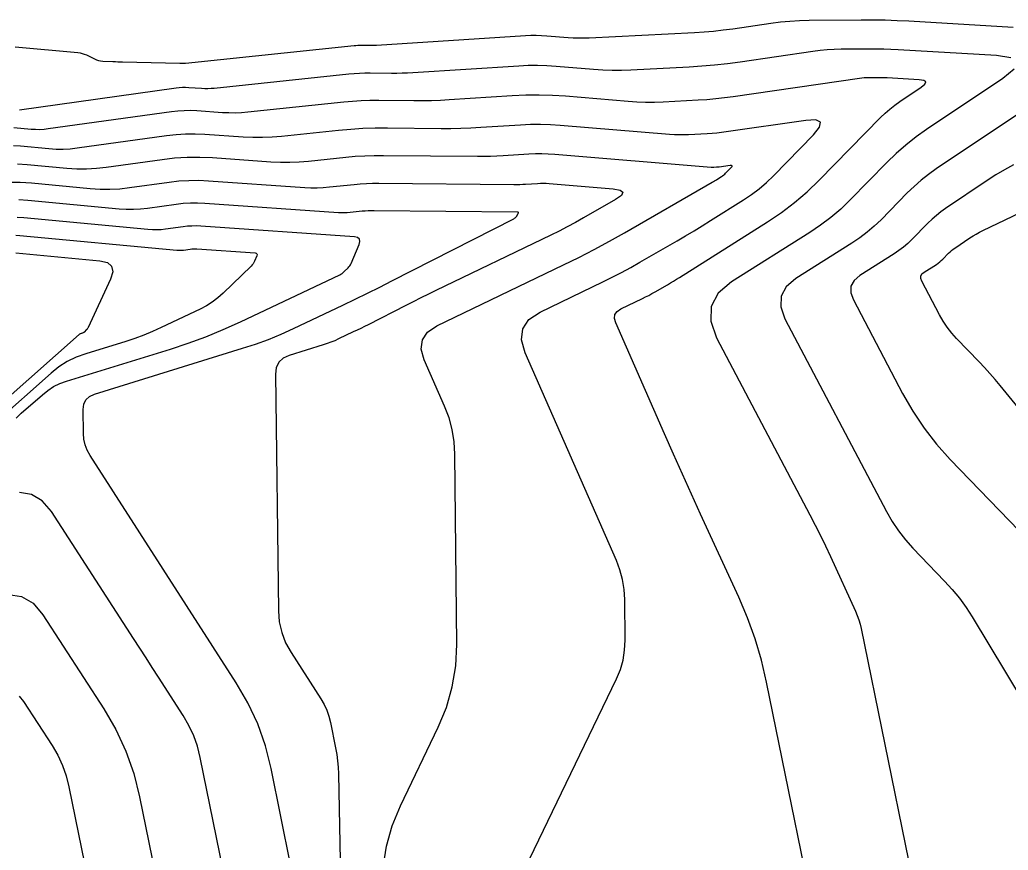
# Model space of a CAD drawing. Extents: x 1354696 to 1366163, y 660729 to 670380.
# Drawn here: x 1362919.2 to 1363001.2, y 664853.2 to 664922.1 of the extents above; entities that cross this region are included whole.
import ezdxf

# ---------------------------------------------------------------- set-up
doc = ezdxf.new("R2010")
doc.units = 0
doc.layers.add('R_Contours', color=7, linetype='Continuous')

msp = doc.modelspace()

# ---------------------------------------------------------------- linework, layer by layer
at = {"layer": 'R_Contours'}
for points in [[(1362918.855, 664919.85), (1362924.064, 664919.379), (1362924.247, 664919.355), (1362924.424, 664919.314), (1362924.597, 664919.256), (1362924.766, 664919.182), (1362925.431, 664918.855), (1362925.599, 664918.782), (1362925.773, 664918.728), (1362925.951, 664918.692), (1362926.133, 664918.675), (1362926.97, 664918.64), (1362927.171, 664918.632), (1362927.372, 664918.625), (1362927.573, 664918.619), (1362927.775, 664918.614), (1362932.513, 664918.51), (1362932.553, 664918.509), (1362932.594, 664918.507), (1362932.635, 664918.505), (1362932.675, 664918.503), (1362932.838, 664918.491), (1362932.878, 664918.49), (1362932.919, 664918.489), (1362932.959, 664918.491), (1362933, 664918.494), (1362946.97, 664919.958), (1362947.125, 664919.972), (1362947.28, 664919.981), (1362947.436, 664919.987), (1362947.592, 664919.987), (1362948.215, 664919.982), (1362948.371, 664919.981), (1362948.526, 664919.984), (1362948.682, 664919.99), (1362948.838, 664919.999), (1362961.195, 664920.794), (1362961.636, 664920.814), (1362962.077, 664920.818), (1362962.518, 664920.806), (1362962.959, 664920.778), (1362964.722, 664920.632), (1362965.162, 664920.603), (1362965.603, 664920.589), (1362966.045, 664920.589), (1362966.486, 664920.604), (1362975.208, 664921.048), (1362976.005, 664921.097), (1362976.799, 664921.166), (1362977.593, 664921.253), (1362978.384, 664921.358), (1362981.546, 664921.818), (1362982.337, 664921.919), (1362983.131, 664921.993), (1362983.926, 664922.041), (1362984.724, 664922.061), (1362989.052, 664922.1), (1362990.039, 664922.1), (1362991.026, 664922.084), (1362992.013, 664922.051), (1362992.999, 664922.002), (1363001.638, 664921.496)], [(1362919.209, 664914.641), (1362932.215, 664916.459), (1362932.477, 664916.489), (1362932.739, 664916.505), (1362933.002, 664916.507), (1362933.265, 664916.495), (1362934.319, 664916.422), (1362934.583, 664916.409), (1362934.846, 664916.408), (1362935.109, 664916.419), (1362935.372, 664916.44), (1362946.542, 664917.611), (1362946.983, 664917.651), (1362947.424, 664917.678), (1362947.866, 664917.692), (1362948.308, 664917.695), (1362950.079, 664917.678), (1362950.522, 664917.678), (1362950.964, 664917.686), (1362951.406, 664917.702), (1362951.848, 664917.726), (1362960.649, 664918.293), (1362961.423, 664918.328), (1362962.196, 664918.336), (1362962.969, 664918.314), (1362963.742, 664918.265), (1362966.834, 664918.009), (1362967.607, 664917.958), (1362968.381, 664917.933), (1362969.155, 664917.933), (1362969.929, 664917.96), (1362974.761, 664918.205), (1362975.824, 664918.272), (1362976.884, 664918.363), (1362977.941, 664918.479), (1362978.996, 664918.62), (1362985.043, 664919.498), (1362985.627, 664919.573), (1362986.212, 664919.628), (1362986.799, 664919.663), (1362987.388, 664919.678), (1362989.745, 664919.699), (1362990.334, 664919.699), (1362990.923, 664919.69), (1362991.512, 664919.67), (1362992.1, 664919.641), (1363000.261, 664919.162), (1363001.461, 664918.974)], [(1363001.723, 664918.014), (1363000.785, 664917.242), (1362994.473, 664913.003), (1362993.591, 664912.378), (1362992.744, 664911.71), (1362991.933, 664911), (1362991.157, 664910.248), (1362988.124, 664907.153), (1362987.346, 664906.404), (1362986.529, 664905.704), (1362985.671, 664905.053), (1362984.775, 664904.45), (1362978.294, 664900.363), (1362977.178, 664899.417), (1362976.598, 664898.328), (1362976.556, 664897.094), (1362977.05, 664895.717), (1362984.789, 664881.028), (1362985.231, 664880.176), (1362985.661, 664879.318), (1362986.079, 664878.454), (1362986.486, 664877.585), (1362988.573, 664873.043), (1362988.722, 664872.695), (1362988.849, 664872.339), (1362988.956, 664871.977), (1362989.042, 664871.608), (1362994.918, 664842.739)], [(1362986.124, 664842.933), (1362981.193, 664867.161), (1362980.769, 664868.976), (1362980.244, 664870.757), (1362979.616, 664872.505), (1362978.887, 664874.22), (1362975.726, 664881.097), (1362974.968, 664882.754), (1362974.218, 664884.414), (1362973.475, 664886.076), (1362972.738, 664887.742), (1362968.683, 664896.963), (1362968.581, 664897.329), (1362968.618, 664897.644), (1362968.794, 664897.907), (1362969.11, 664898.118), (1362970.89, 664898.975), (1362971.156, 664899.106), (1362971.419, 664899.242), (1362971.68, 664899.382), (1362971.938, 664899.528), (1362972.965, 664900.119), (1362973.221, 664900.268), (1362973.475, 664900.42), (1362973.728, 664900.574), (1362973.979, 664900.731), (1362981.272, 664905.33), (1362982.42, 664906.102), (1362983.518, 664906.936), (1362984.565, 664907.832), (1362985.561, 664908.792), (1362990.656, 664913.99), (1362991.03, 664914.353), (1362991.422, 664914.695), (1362991.83, 664915.017), (1362992.255, 664915.318), (1362994.017, 664916.502), (1362994.321, 664916.752), (1362994.394, 664916.939), (1362994.236, 664917.063), (1362993.847, 664917.124), (1362991.202, 664917.279), (1362991.011, 664917.289), (1362990.82, 664917.295), (1362990.629, 664917.298), (1362990.438, 664917.298), (1362989.674, 664917.291), (1362989.483, 664917.287), (1362989.293, 664917.275), (1362989.103, 664917.257), (1362988.914, 664917.233), (1362978.415, 664915.708), (1362977.694, 664915.612), (1362976.971, 664915.533), (1362976.246, 664915.47), (1362975.52, 664915.425), (1362972.611, 664915.277), (1362971.884, 664915.252), (1362971.157, 664915.251), (1362970.431, 664915.275), (1362969.705, 664915.323), (1362964.526, 664915.751), (1362963.421, 664915.822), (1362962.315, 664915.853), (1362961.209, 664915.843), (1362960.102, 664915.792), (1362954.859, 664915.454), (1362954.131, 664915.414), (1362953.402, 664915.387), (1362952.673, 664915.374), (1362951.943, 664915.374), (1362949.025, 664915.402), (1362948.295, 664915.398), (1362947.567, 664915.374), (1362946.84, 664915.329), (1362946.114, 664915.264), (1362938.167, 664914.431), (1362937.639, 664914.387), (1362937.109, 664914.366), (1362936.58, 664914.369), (1362936.05, 664914.394), (1362933.929, 664914.542), (1362933.4, 664914.565), (1362932.871, 664914.56), (1362932.343, 664914.528), (1362931.816, 664914.468), (1362921.611, 664913.042), (1362921.255, 664913.003), (1362920.898, 664912.984), (1362920.541, 664912.987), (1362920.184, 664913.01), (1362918.753, 664913.145)], [(1362955.478, 664839.92), (1362968.742, 664867.429), (1362969.062, 664868.2), (1362969.288, 664868.992), (1362969.421, 664869.806), (1362969.46, 664870.64), (1362969.429, 664874.019), (1362969.38, 664874.855), (1362969.247, 664875.673), (1362969.032, 664876.473), (1362968.733, 664877.255), (1362961.157, 664894.483), (1362960.857, 664895.554), (1362960.965, 664896.474), (1362961.481, 664897.243), (1362962.405, 664897.861), (1362967.612, 664900.367), (1362968.389, 664900.75), (1362969.158, 664901.147), (1362969.921, 664901.559), (1362970.675, 664901.984), (1362973.785, 664903.774), (1362974.481, 664904.179), (1362975.173, 664904.592), (1362975.86, 664905.011), (1362976.543, 664905.437), (1362979.268, 664907.155), (1362979.935, 664907.603), (1362980.572, 664908.087), (1362981.18, 664908.608), (1362981.758, 664909.165), (1362985.077, 664912.551), (1362985.595, 664913.194), (1362985.665, 664913.61), (1362985.288, 664913.798), (1362984.464, 664913.759), (1362977.834, 664912.796), (1362977.447, 664912.744), (1362977.058, 664912.702), (1362976.668, 664912.668), (1362976.278, 664912.644), (1362974.715, 664912.564), (1362974.324, 664912.551), (1362973.934, 664912.551), (1362973.544, 664912.563), (1362973.154, 664912.589), (1362964.081, 664913.34), (1362963.258, 664913.393), (1362962.434, 664913.415), (1362961.61, 664913.408), (1362960.786, 664913.37), (1362957.489, 664913.158), (1362956.665, 664913.112), (1362955.84, 664913.082), (1362955.014, 664913.067), (1362954.189, 664913.067), (1362949.741, 664913.109), (1362948.725, 664913.104), (1362947.711, 664913.07), (1362946.697, 664913.008), (1362945.686, 664912.916), (1362940.963, 664912.422), (1362940.168, 664912.356), (1362939.373, 664912.324), (1362938.577, 664912.328), (1362937.781, 664912.366), (1362934.593, 664912.588), (1362933.797, 664912.623), (1362933.002, 664912.616), (1362932.209, 664912.568), (1362931.417, 664912.478), (1362924.012, 664911.443), (1362923.426, 664911.378), (1362922.839, 664911.348), (1362922.251, 664911.352), (1362921.663, 664911.39), (1362919.308, 664911.613), (1362918.721, 664911.649)], [(1363002.163, 664914.362), (1362995.254, 664909.723), (1362994.62, 664909.273), (1362994.011, 664908.793), (1362993.427, 664908.282), (1362992.869, 664907.741), (1362990.687, 664905.515), (1362990.127, 664904.976), (1362989.539, 664904.472), (1362988.923, 664904.004), (1362988.278, 664903.57), (1362983.615, 664900.63), (1362982.812, 664899.95), (1362982.395, 664899.166), (1362982.364, 664898.278), (1362982.721, 664897.287), (1362991.142, 664881.302), (1362991.61, 664880.485), (1362992.132, 664879.707), (1362992.707, 664878.968), (1362993.336, 664878.268), (1362995.96, 664875.545), (1362996.595, 664874.848), (1362997.189, 664874.119), (1362997.74, 664873.358), (1362998.25, 664872.565), (1363008.106, 664856.242)], [(1363010.735, 664879.312), (1363000.564, 664891.765), (1363000.146, 664892.267), (1362999.717, 664892.761), (1362999.278, 664893.245), (1362998.83, 664893.72), (1362996.958, 664895.661), (1362996.55, 664896.116), (1362996.177, 664896.595), (1362995.838, 664897.1), (1362995.535, 664897.63), (1362994.061, 664900.429), (1362993.982, 664900.647), (1362993.989, 664900.842), (1362994.081, 664901.014), (1362994.258, 664901.164), (1362995.283, 664901.81), (1362995.425, 664901.906), (1362995.56, 664902.009), (1362995.69, 664902.12), (1362995.813, 664902.238), (1362996.293, 664902.728), (1362996.416, 664902.847), (1362996.544, 664902.959), (1362996.678, 664903.065), (1362996.817, 664903.164), (1362998.063, 664904), (1362998.321, 664904.167), (1362998.584, 664904.323), (1362998.853, 664904.471), (1362999.127, 664904.608), (1363013.363, 664911.436)], [(1362949.382, 664851.818), (1362949.655, 664853.558), (1362950.132, 664855.253), (1362950.815, 664856.904), (1362953.955, 664863.416), (1362954.64, 664865.066), (1362955.124, 664866.762), (1362955.408, 664868.502), (1362955.492, 664870.287), (1362955.346, 664886.057), (1362955.285, 664887.091), (1362955.121, 664888.104), (1362954.855, 664889.094), (1362954.485, 664890.062), (1362952.802, 664893.89), (1362952.551, 664894.784), (1362952.642, 664895.552), (1362953.073, 664896.194), (1362953.844, 664896.711), (1362964.334, 664901.76), (1362965.622, 664902.395), (1362966.898, 664903.053), (1362968.162, 664903.735), (1362969.413, 664904.44), (1362976.69, 664908.629), (1362976.786, 664908.685), (1362976.883, 664908.743), (1362976.978, 664908.801), (1362977.073, 664908.86), (1362977.453, 664909.099), (1362977.545, 664909.162), (1362977.634, 664909.229), (1362977.719, 664909.302), (1362977.799, 664909.379), (1362978.261, 664909.85), (1362978.333, 664909.94), (1362978.343, 664909.997), (1362978.29, 664910.024), (1362978.176, 664910.018), (1362977.253, 664909.884), (1362977.199, 664909.877), (1362977.145, 664909.871), (1362977.091, 664909.867), (1362977.037, 664909.863), (1362976.819, 664909.852), (1362976.765, 664909.85), (1362976.71, 664909.85), (1362976.656, 664909.852), (1362976.602, 664909.855), (1362963.621, 664910.929), (1362963.087, 664910.964), (1362962.553, 664910.978), (1362962.019, 664910.973), (1362961.485, 664910.949), (1362959.347, 664910.811), (1362958.813, 664910.782), (1362958.278, 664910.762), (1362957.743, 664910.752), (1362957.207, 664910.753), (1362949.412, 664910.826), (1362948.632, 664910.822), (1362947.853, 664910.796), (1362947.074, 664910.748), (1362946.297, 664910.678), (1362943.191, 664910.353), (1362942.415, 664910.288), (1362941.637, 664910.258), (1362940.859, 664910.261), (1362940.081, 664910.298), (1362935.233, 664910.636), (1362934.182, 664910.682), (1362933.134, 664910.673), (1362932.088, 664910.609), (1362931.043, 664910.491), (1362926.413, 664909.843), (1362925.597, 664909.753), (1362924.78, 664909.711), (1362923.962, 664909.717), (1362923.143, 664909.77), (1362919.864, 664910.08), (1362919.045, 664910.13)], [(1363001.681, 664910.068), (1363000.935, 664909.66), (1363000.205, 664909.225), (1362999.49, 664908.763), (1362996.036, 664906.443), (1362995.649, 664906.169), (1362995.277, 664905.876), (1362994.921, 664905.565), (1362994.581, 664905.234), (1362993.25, 664903.877), (1362992.909, 664903.548), (1362992.55, 664903.241), (1362992.174, 664902.955), (1362991.78, 664902.69), (1362988.936, 664900.897), (1362988.446, 664900.482), (1362988.192, 664900.004), (1362988.173, 664899.462), (1362988.391, 664898.858), (1362992.479, 664891.098), (1362993.321, 664889.627), (1362994.259, 664888.227), (1362995.295, 664886.897), (1362996.427, 664885.637), (1363003.768, 664878.02)], [(1362918.323, 664908.618), (1362919.272, 664908.624), (1362920.224, 664908.566), (1362925.081, 664908.107), (1362925.902, 664908.054), (1362926.722, 664908.048), (1362927.54, 664908.09), (1362928.358, 664908.18), (1362931.627, 664908.637), (1362932.445, 664908.73), (1362933.264, 664908.78), (1362934.085, 664908.787), (1362934.907, 664908.751), (1362942.877, 664908.196), (1362943.389, 664908.172), (1362943.902, 664908.169), (1362944.414, 664908.19), (1362944.925, 664908.232), (1362946.97, 664908.446), (1362947.482, 664908.493), (1362947.994, 664908.524), (1362948.508, 664908.541), (1362949.021, 664908.544), (1362960.226, 664908.438), (1362960.471, 664908.438), (1362960.716, 664908.442), (1362960.961, 664908.451), (1362961.206, 664908.465), (1362962.184, 664908.528), (1362962.428, 664908.539), (1362962.673, 664908.541), (1362962.917, 664908.535), (1362963.161, 664908.519), (1362968.46, 664908.081), (1362969.046, 664907.977), (1362969.274, 664907.794), (1362969.145, 664907.532), (1362968.659, 664907.189), (1362966.001, 664905.659), (1362965.333, 664905.282), (1362964.659, 664904.918), (1362963.978, 664904.567), (1362963.29, 664904.228), (1362953.767, 664899.644), (1362953.138, 664899.339), (1362952.511, 664899.03), (1362951.886, 664898.718), (1362951.262, 664898.403), (1362948.134, 664896.807), (1362947.83, 664896.653), (1362947.525, 664896.502), (1362947.219, 664896.353), (1362946.912, 664896.206), (1362945.682, 664895.622), (1362945.372, 664895.481), (1362945.058, 664895.353), (1362944.739, 664895.235), (1362944.416, 664895.129), (1362941.596, 664894.259), (1362941.091, 664894.027), (1362940.732, 664893.688), (1362940.52, 664893.243), (1362940.455, 664892.691), (1362940.7, 664873.078), (1362940.774, 664872.156), (1362940.972, 664871.271), (1362941.295, 664870.424), (1362941.742, 664869.613), (1362944.213, 664865.771), (1362944.482, 664865.308), (1362944.704, 664864.827), (1362944.881, 664864.327), (1362945.011, 664863.809), (1362945.441, 664861.697), (1362945.536, 664861.168), (1362945.607, 664860.636), (1362945.654, 664860.102), (1362945.676, 664859.564), (1362946.119, 664836.49)], [(1362941.714, 664852.037), (1362940.095, 664859.994), (1362939.621, 664861.875), (1362938.981, 664863.689), (1362938.174, 664865.435), (1362937.2, 664867.113), (1362925.071, 664885.97), (1362924.836, 664886.396), (1362924.667, 664886.842), (1362924.562, 664887.307), (1362924.523, 664887.792), (1362924.499, 664889.772), (1362924.552, 664890.223), (1362924.726, 664890.587), (1362925.019, 664890.864), (1362925.432, 664891.053), (1362937.729, 664894.849), (1362938.805, 664895.202), (1362939.866, 664895.593), (1362940.913, 664896.023), (1362941.944, 664896.49), (1362946.042, 664898.435), (1362947.065, 664898.924), (1362948.084, 664899.422), (1362949.099, 664899.926), (1362950.111, 664900.437), (1362960.221, 664905.594), (1362960.284, 664905.631), (1362960.34, 664905.674), (1362960.39, 664905.725), (1362960.435, 664905.782), (1362960.599, 664906.026), (1362960.626, 664906.079), (1362960.625, 664906.118), (1362960.594, 664906.141), (1362960.535, 664906.149), (1362948.631, 664906.261), (1362948.383, 664906.26), (1362948.136, 664906.252), (1362947.89, 664906.237), (1362947.643, 664906.214), (1362946.659, 664906.111), (1362946.412, 664906.091), (1362946.166, 664906.081), (1362945.919, 664906.082), (1362945.673, 664906.094), (1362934.582, 664906.866), (1362933.988, 664906.892), (1362933.394, 664906.887), (1362932.802, 664906.851), (1362932.21, 664906.784), (1362929.847, 664906.454), (1362929.256, 664906.388), (1362928.664, 664906.358), (1362928.071, 664906.362), (1362927.477, 664906.401), (1362919.897, 664907.117), (1362919.155, 664907.162)], [(1362918.937, 664889.064), (1362919.369, 664889.456), (1362921.117, 664891.002), (1362921.569, 664891.362), (1362922.051, 664891.668), (1362922.564, 664891.92), (1362923.106, 664892.119), (1362931.745, 664894.786), (1362933.225, 664895.271), (1362934.684, 664895.81), (1362936.123, 664896.4), (1362937.542, 664897.042), (1362945.792, 664900.957), (1362945.889, 664901.009), (1362945.982, 664901.068), (1362946.07, 664901.134), (1362946.153, 664901.207), (1362946.473, 664901.516), (1362946.548, 664901.597), (1362946.615, 664901.683), (1362946.672, 664901.776), (1362946.72, 664901.875), (1362947.394, 664903.454), (1362947.465, 664903.717), (1362947.423, 664903.912), (1362947.27, 664904.037), (1362947.003, 664904.094), (1362934.257, 664904.981), (1362933.89, 664904.997), (1362933.524, 664904.994), (1362933.158, 664904.972), (1362932.794, 664904.931), (1362931.336, 664904.727), (1362930.971, 664904.687), (1362930.606, 664904.668), (1362930.24, 664904.67), (1362929.874, 664904.694), (1362919.57, 664905.668), (1362919.038, 664905.7)], [(1362918.921, 664904.238), (1362919.242, 664904.218), (1362932.271, 664902.988), (1362932.409, 664902.979), (1362932.548, 664902.978), (1362932.686, 664902.985), (1362932.825, 664903), (1362933.377, 664903.077), (1362933.515, 664903.093), (1362933.654, 664903.101), (1362933.793, 664903.103), (1362933.932, 664903.096), (1362938.762, 664902.76), (1362938.863, 664902.739), (1362938.921, 664902.691), (1362938.937, 664902.617), (1362938.91, 664902.518), (1362938.718, 664902.067), (1362938.665, 664901.958), (1362938.602, 664901.856), (1362938.529, 664901.76), (1362938.446, 664901.672), (1362936.105, 664899.413), (1362935.672, 664899.028), (1362935.212, 664898.681), (1362934.726, 664898.373), (1362934.212, 664898.104), (1362930.982, 664896.571), (1362930.263, 664896.245), (1362929.533, 664895.946), (1362928.794, 664895.673), (1362928.044, 664895.427), (1362924.713, 664894.399), (1362923.928, 664894.111), (1362923.187, 664893.745), (1362922.489, 664893.302), (1362921.834, 664892.782), (1362917.152, 664888.641)], [(1362918.915, 664902.769), (1362925.895, 664902.11), (1362926.513, 664901.962), (1362926.865, 664901.66), (1362926.949, 664901.205), (1362926.767, 664900.595), (1362924.923, 664896.585), (1362924.897, 664896.533), (1362924.866, 664896.485), (1362924.83, 664896.44), (1362924.791, 664896.398), (1362924.57, 664896.184), (1362924.554, 664896.17), (1362924.537, 664896.157), (1362924.519, 664896.146), (1362924.5, 664896.136), (1362924.422, 664896.099), (1362924.403, 664896.09), (1362924.383, 664896.082), (1362924.363, 664896.075), (1362924.342, 664896.068), (1362924.251, 664896.04), (1362924.23, 664896.032), (1362924.21, 664896.022), (1362924.191, 664896.01), (1362924.173, 664895.996), (1362913.823, 664886.842)], [(1362939.068, 664837.069), (1362934.213, 664860.921), (1362933.982, 664861.837), (1362933.671, 664862.719), (1362933.278, 664863.569), (1362932.804, 664864.385), (1362930.746, 664867.585), (1362930.232, 664868.384), (1362929.716, 664869.184), (1362929.2, 664869.983), (1362928.684, 664870.781), (1362921.861, 664881.327), (1362921.106, 664882.211), (1362920.221, 664882.728), (1362919.207, 664882.879)], [(1362918.302, 664874.422), (1362919.393, 664874.26), (1362920.345, 664873.703), (1362921.158, 664872.751), (1362926.207, 664864.949), (1362927.21, 664863.23), (1362928.041, 664861.441), (1362928.699, 664859.581), (1362929.185, 664857.652), (1362934.058, 664833.713)], [(1362919.178, 664866.006), (1362919.56, 664865.56), (1362921.927, 664861.902), (1362922.397, 664861.096), (1362922.787, 664860.257), (1362923.095, 664859.385), (1362923.323, 664858.48), (1362928.255, 664834.252)]]:
    msp.add_lwpolyline(points, dxfattribs=at)

doc.saveas('drawing.dxf')
